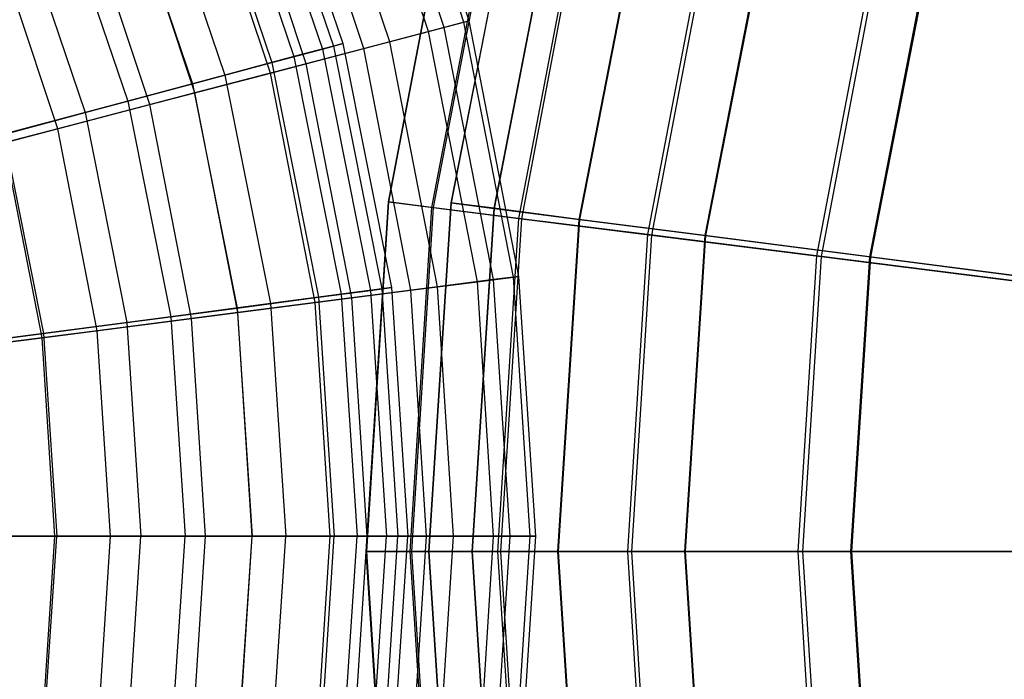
# Model space of a CAD drawing. Extents: x 0.2 to 40.1, y -6.7 to 6.7.
# Tile 339 of 516: x 26 to 27.1, y -3.6 to -2.8. Entities that reach past the tile are written whole.
import ezdxf

# ---------------------------------------------------------------- set-up
doc = ezdxf.new("R2010")
doc.units = 0
doc.header["$MEASUREMENT"] = 0
doc.layers.get('0').update_dxf_attribs({"color": 13, "linetype": 'CONTINUOUS'})

# ---------------------------------------------------------------- blocks, each defined once
blk = doc.blocks.new('SNOWBALL_XIV_PM3_STL')
at = {"color": 0}
for p, q in [((26.5091, -2.8091, 9.6987), (26.414, -2.5229, 9.6987)), ((26.5091, -2.8091, 9.6987), (26.414, -2.5229, 9.6987)), ((26.5152, -2.8075, 9.9912), (26.4199, -2.5205, 9.9912)), ((26.5152, -2.8075, 9.9912), (26.4199, -2.5205, 9.9912)), ((26.468, -2.8199, 9.4092), (26.3747, -2.5388, 9.4092)), ((26.468, -2.8199, 9.4092), (26.3747, -2.5388, 9.4092)), ((26.4863, -2.8151, 10.2822), (26.3922, -2.5317, 10.2822)), ((26.4863, -2.8151, 10.2822), (26.3922, -2.5317, 10.2822)), ((26.2755, -2.5598, 9.84), (26.3685, -2.8338, 9.84)), ((26.2755, -2.5598, 9.84), (26.3685, -2.8338, 9.84)), ((26.4229, -2.8317, 10.5673), (26.3314, -2.5563, 10.5673)), ((26.4229, -2.8317, 10.5673), (26.3314, -2.5563, 10.5673)), ((26.2526, -2.5693, 9.5508), (26.3446, -2.8402, 9.5508)), ((26.2526, -2.5693, 9.5508), (26.3446, -2.8402, 9.5508)), ((26.265, -2.5642, 10.1299), (26.3575, -2.8367, 10.1299)), ((26.265, -2.5642, 10.1299), (26.3575, -2.8367, 10.1299)), ((26.3927, -2.8397, 9.1272), (26.3025, -2.568, 9.1272)), ((26.3927, -2.8397, 9.1272), (26.3025, -2.568, 9.1272)), ((26.2211, -2.5824, 10.4162), (26.3116, -2.849, 10.4162)), ((26.2211, -2.5824, 10.4162), (26.3116, -2.849, 10.4162)), ((26.1966, -2.5925, 9.267), (26.286, -2.8559, 9.267)), ((26.1966, -2.5925, 9.267), (26.286, -2.8559, 9.267)), ((26.3258, -2.8572, 10.8421), (26.2384, -2.594, 10.8421)), ((26.3258, -2.8572, 10.8421), (26.2384, -2.594, 10.8421)), ((26.1445, -2.6141, 10.6943), (26.2315, -2.8705, 10.6943)), ((26.1445, -2.6141, 10.6943), (26.2315, -2.8705, 10.6943)), ((26.2842, -2.8681, 8.857), (26.1985, -2.6101, 8.857)), ((26.2842, -2.8681, 8.857), (26.1985, -2.6101, 8.857)), ((26.4972, -2.618, 16.7218), (26.4209, -3.0179, 16.7218)), ((26.4972, -2.618, 16.7218), (26.4209, -3.0179, 16.7218)), ((26.4978, -2.6181, 17.1257), (26.4216, -3.0179, 17.1257)), ((26.4978, -2.6181, 17.1257), (26.4216, -3.0179, 17.1257)), ((26.1083, -2.6291, 8.993), (26.1937, -2.8806, 8.993)), ((26.1083, -2.6291, 8.993), (26.1937, -2.8806, 8.993)), ((26.5717, -2.6203, 16.724), (26.494, -3.0189, 16.724)), ((26.5717, -2.6203, 16.724), (26.494, -3.0189, 16.724)), ((26.5718, -2.6203, 17.12), (26.4942, -3.0189, 17.12)), ((26.5718, -2.6203, 17.12), (26.4942, -3.0189, 17.12)), ((26.5466, -2.6306, 16.3211), (26.4715, -3.0243, 16.3211)), ((26.5466, -2.6306, 16.3211), (26.4715, -3.0243, 16.3211)), ((26.5485, -2.6311, 17.5261), (26.4735, -3.0245, 17.5261)), ((26.5485, -2.6311, 17.5261), (26.4735, -3.0245, 17.5261)), ((26.6201, -2.633, 16.3311), (26.5437, -3.0253, 16.3311)), ((26.6201, -2.633, 16.3311), (26.5437, -3.0253, 16.3311)), ((26.6206, -2.6331, 17.5128), (26.5442, -3.0254, 17.5128)), ((26.6206, -2.6331, 17.5128), (26.5442, -3.0254, 17.5128)), ((26.1966, -2.8911, 11.1024), (26.1146, -2.6441, 11.1024)), ((26.1966, -2.8911, 11.1024), (26.1146, -2.6441, 11.1024)), ((26.0365, -2.6588, 10.96), (26.1186, -2.9007, 10.96)), ((26.0365, -2.6588, 10.96), (26.1186, -2.9007, 10.96)), ((26.1442, -2.9048, 8.6028), (26.0644, -2.6644, 8.6028)), ((26.1442, -2.9048, 8.6028), (26.0644, -2.6644, 8.6028)), ((26.6452, -2.656, 15.9303), (26.5725, -3.037, 15.9303)), ((26.6452, -2.656, 15.9303), (26.5725, -3.037, 15.9303)), ((26.6484, -2.6568, 17.9166), (26.5758, -3.0374, 17.9166)), ((26.6484, -2.6568, 17.9166), (26.5758, -3.0374, 17.9166)), ((26.7165, -2.6583, 15.9478), (26.6425, -3.0381, 15.9478)), ((26.7165, -2.6583, 15.9478), (26.6425, -3.0381, 15.9478)), ((26.7172, -2.6585, 17.896), (26.6432, -3.0381, 17.896)), ((26.7172, -2.6585, 17.896), (26.6432, -3.0381, 17.896)), ((25.9891, -2.6784, 8.733), (26.0691, -2.914, 8.733)), ((25.9891, -2.6784, 8.733), (26.0691, -2.914, 8.733)), ((26.7914, -2.6935, 15.5557), (26.7223, -3.0559, 15.5557)), ((26.7914, -2.6935, 15.5557), (26.7223, -3.0559, 15.5557)), ((26.7958, -2.6946, 18.2907), (26.7268, -3.0565, 18.2907)), ((26.7958, -2.6946, 18.2907), (26.7268, -3.0565, 18.2907)), ((26.8591, -2.6957, 15.5803), (26.7888, -3.0569, 15.5803)), ((26.8591, -2.6957, 15.5803), (26.7888, -3.0569, 15.5803)), ((26.8601, -2.6959, 18.2634), (26.7897, -3.057, 18.2634)), ((26.8601, -2.6959, 18.2634), (26.7897, -3.057, 18.2634)), ((26.0373, -2.9328, 11.3442), (25.962, -2.7059, 11.3442)), ((26.0373, -2.9328, 11.3442), (25.962, -2.7059, 11.3442)), ((26.9829, -2.7427, 15.2035), (26.9184, -3.0807, 15.2035)), ((26.9829, -2.7427, 15.2035), (26.9184, -3.0807, 15.2035)), ((26.9883, -2.7441, 18.6423), (26.924, -3.0814, 18.6423)), ((26.9883, -2.7441, 18.6423), (26.924, -3.0814, 18.6423)), ((27.0457, -2.7446, 15.2344), (26.9801, -3.0816, 15.2344)), ((27.0457, -2.7446, 15.2344), (26.9801, -3.0816, 15.2344)), ((27.0469, -2.7449, 18.6092), (26.9813, -3.0817, 18.6092)), ((27.0469, -2.7449, 18.6092), (26.9813, -3.0817, 18.6092)), ((26.468, -2.8199, 9.4092), (26.5091, -2.8091, 9.6987)), ((26.468, -2.8199, 9.4092), (26.5091, -2.8091, 9.6987)), ((26.5152, -2.8075, 9.9912), (26.4863, -2.8151, 10.2822)), ((26.5152, -2.8075, 9.9912), (26.4863, -2.8151, 10.2822)), ((26.5091, -2.8091, 9.6987), (26.5152, -2.8075, 9.9912)), ((26.5091, -2.8091, 9.6987), (26.5152, -2.8075, 9.9912)), ((26.5668, -3.1052, 9.6987), (26.5091, -2.8091, 9.6987)), ((26.5668, -3.1052, 9.6987), (26.5091, -2.8091, 9.6987)), ((26.573, -3.1044, 9.9912), (26.5152, -2.8075, 9.9912)), ((26.573, -3.1044, 9.9912), (26.5152, -2.8075, 9.9912)), ((26.3927, -2.8397, 9.1272), (26.468, -2.8199, 9.4092)), ((26.3927, -2.8397, 9.1272), (26.468, -2.8199, 9.4092)), ((26.4863, -2.8151, 10.2822), (26.4229, -2.8317, 10.5673)), ((26.4863, -2.8151, 10.2822), (26.4229, -2.8317, 10.5673)), ((26.5247, -3.1106, 9.4092), (26.468, -2.8199, 9.4092)), ((26.5247, -3.1106, 9.4092), (26.468, -2.8199, 9.4092)), ((26.5434, -3.1082, 10.2822), (26.4863, -2.8151, 10.2822)), ((26.5434, -3.1082, 10.2822), (26.4863, -2.8151, 10.2822)), ((26.4229, -2.8317, 10.5673), (26.3258, -2.8572, 10.8421)), ((26.4229, -2.8317, 10.5673), (26.3258, -2.8572, 10.8421)), ((26.3446, -2.8402, 9.5508), (26.3685, -2.8338, 9.84)), ((26.3446, -2.8402, 9.5508), (26.3685, -2.8338, 9.84)), ((26.3685, -2.8338, 9.84), (26.3575, -2.8367, 10.1299)), ((26.3685, -2.8338, 9.84), (26.3575, -2.8367, 10.1299)), ((26.3685, -2.8338, 9.84), (26.425, -3.1175, 9.84)), ((26.3685, -2.8338, 9.84), (26.425, -3.1175, 9.84)), ((26.4784, -3.1166, 10.5673), (26.4229, -2.8317, 10.5673)), ((26.4784, -3.1166, 10.5673), (26.4229, -2.8317, 10.5673)), ((26.2842, -2.8681, 8.857), (26.3927, -2.8397, 9.1272)), ((26.2842, -2.8681, 8.857), (26.3927, -2.8397, 9.1272)), ((26.286, -2.8559, 9.267), (26.3446, -2.8402, 9.5508)), ((26.286, -2.8559, 9.267), (26.3446, -2.8402, 9.5508)), ((26.3575, -2.8367, 10.1299), (26.3116, -2.849, 10.4162)), ((26.3575, -2.8367, 10.1299), (26.3116, -2.849, 10.4162)), ((26.3446, -2.8402, 9.5508), (26.4004, -3.1208, 9.5508)), ((26.3446, -2.8402, 9.5508), (26.4004, -3.1208, 9.5508)), ((26.3575, -2.8367, 10.1299), (26.4136, -3.119, 10.1299)), ((26.3575, -2.8367, 10.1299), (26.4136, -3.119, 10.1299)), ((26.4474, -3.1206, 9.1272), (26.3927, -2.8397, 9.1272)), ((26.4474, -3.1206, 9.1272), (26.3927, -2.8397, 9.1272)), ((26.1937, -2.8806, 8.993), (26.286, -2.8559, 9.267)), ((26.1937, -2.8806, 8.993), (26.286, -2.8559, 9.267)), ((26.3258, -2.8572, 10.8421), (26.1966, -2.8911, 11.1024)), ((26.3258, -2.8572, 10.8421), (26.1966, -2.8911, 11.1024)), ((26.3116, -2.849, 10.4162), (26.2315, -2.8705, 10.6943)), ((26.3116, -2.849, 10.4162), (26.2315, -2.8705, 10.6943)), ((26.286, -2.8559, 9.267), (26.3403, -3.1287, 9.267)), ((26.286, -2.8559, 9.267), (26.3403, -3.1287, 9.267)), ((26.3116, -2.849, 10.4162), (26.3665, -3.1252, 10.4162)), ((26.3116, -2.849, 10.4162), (26.3665, -3.1252, 10.4162)), ((26.3788, -3.1294, 10.8421), (26.3258, -2.8572, 10.8421)), ((26.3788, -3.1294, 10.8421), (26.3258, -2.8572, 10.8421)), ((26.2315, -2.8705, 10.6943), (26.1186, -2.9007, 10.96)), ((26.2315, -2.8705, 10.6943), (26.1186, -2.9007, 10.96)), ((26.1442, -2.9048, 8.6028), (26.2842, -2.8681, 8.857)), ((26.1442, -2.9048, 8.6028), (26.2842, -2.8681, 8.857)), ((26.2315, -2.8705, 10.6943), (26.2844, -3.136, 10.6943)), ((26.2315, -2.8705, 10.6943), (26.2844, -3.136, 10.6943)), ((26.3361, -3.1349, 8.857), (26.2842, -2.8681, 8.857)), ((26.3361, -3.1349, 8.857), (26.2842, -2.8681, 8.857)), ((26.0691, -2.914, 8.733), (26.1937, -2.8806, 8.993)), ((26.0691, -2.914, 8.733), (26.1937, -2.8806, 8.993)), ((26.1937, -2.8806, 8.993), (26.2455, -3.1412, 8.993)), ((26.1937, -2.8806, 8.993), (26.2455, -3.1412, 8.993)), ((26.1966, -2.8911, 11.1024), (26.0373, -2.9328, 11.3442)), ((26.1966, -2.8911, 11.1024), (26.0373, -2.9328, 11.3442)), ((26.2464, -3.1465, 11.1024), (26.1966, -2.8911, 11.1024)), ((26.2464, -3.1465, 11.1024), (26.1966, -2.8911, 11.1024)), ((26.1186, -2.9007, 10.96), (25.9746, -2.9393, 11.209)), ((26.1186, -2.9007, 10.96), (25.9746, -2.9393, 11.209)), ((25.9749, -2.9492, 8.3683), (26.1442, -2.9048, 8.6028)), ((25.9749, -2.9492, 8.3683), (26.1442, -2.9048, 8.6028)), ((26.1186, -2.9007, 10.96), (26.1685, -3.1513, 10.96)), ((26.1186, -2.9007, 10.96), (26.1685, -3.1513, 10.96)), ((26.1926, -3.1534, 8.6028), (26.1442, -2.9048, 8.6028)), ((26.1926, -3.1534, 8.6028), (26.1442, -2.9048, 8.6028)), ((25.9142, -2.9555, 8.4912), (26.0691, -2.914, 8.733)), ((25.9142, -2.9555, 8.4912), (26.0691, -2.914, 8.733)), ((26.0691, -2.914, 8.733), (26.1176, -3.158, 8.733)), ((26.0691, -2.914, 8.733), (26.1176, -3.158, 8.733)), ((26.0373, -2.9328, 11.3442), (25.8503, -2.9819, 11.5638)), ((26.0373, -2.9328, 11.3442), (25.8503, -2.9819, 11.5638)), ((26.083, -3.1676, 11.3442), (26.0373, -2.9328, 11.3442)), ((26.083, -3.1676, 11.3442), (26.0373, -2.9328, 11.3442)), ((25.9746, -2.9393, 11.209), (26.0207, -3.1708, 11.209)), ((25.9746, -2.9393, 11.209), (26.0207, -3.1708, 11.209)), ((26.019, -3.1758, 8.3683), (25.9749, -2.9492, 8.3683)), ((26.019, -3.1758, 8.3683), (25.9749, -2.9492, 8.3683)), ((26.4209, -3.0179, 16.7218), (26.3953, -3.4242, 16.7218)), ((26.4209, -3.0179, 16.7218), (26.3953, -3.4242, 16.7218)), ((26.4216, -3.0179, 17.1257), (26.396, -3.4242, 17.1257)), ((26.4216, -3.0179, 17.1257), (26.396, -3.4242, 17.1257)), ((26.4209, -3.0179, 16.7218), (26.4216, -3.0179, 17.1257)), ((26.4209, -3.0179, 16.7218), (26.4216, -3.0179, 17.1257)), ((26.4715, -3.0243, 16.3211), (26.4209, -3.0179, 16.7218)), ((26.4715, -3.0243, 16.3211), (26.4209, -3.0179, 16.7218)), ((26.4216, -3.0179, 17.1257), (26.4735, -3.0245, 17.5261)), ((26.4216, -3.0179, 17.1257), (26.4735, -3.0245, 17.5261)), ((26.494, -3.0189, 16.724), (26.468, -3.4242, 16.724)), ((26.494, -3.0189, 16.724), (26.468, -3.4242, 16.724)), ((26.4942, -3.0189, 17.12), (26.4682, -3.4242, 17.12)), ((26.4942, -3.0189, 17.12), (26.4682, -3.4242, 17.12)), ((26.5437, -3.0253, 16.3311), (26.494, -3.0189, 16.724)), ((26.5437, -3.0253, 16.3311), (26.494, -3.0189, 16.724)), ((26.494, -3.0189, 16.724), (26.4942, -3.0189, 17.12)), ((26.494, -3.0189, 16.724), (26.4942, -3.0189, 17.12)), ((26.4942, -3.0189, 17.12), (26.5442, -3.0254, 17.5128)), ((26.4942, -3.0189, 17.12), (26.5442, -3.0254, 17.5128)), ((26.4715, -3.0243, 16.3211), (26.4463, -3.4242, 16.3211)), ((26.4715, -3.0243, 16.3211), (26.4463, -3.4242, 16.3211)), ((26.4735, -3.0245, 17.5261), (26.4483, -3.4242, 17.5261)), ((26.4735, -3.0245, 17.5261), (26.4483, -3.4242, 17.5261)), ((26.5725, -3.037, 15.9303), (26.4715, -3.0243, 16.3211)), ((26.5725, -3.037, 15.9303), (26.4715, -3.0243, 16.3211)), ((26.4735, -3.0245, 17.5261), (26.5758, -3.0374, 17.9166)), ((26.4735, -3.0245, 17.5261), (26.5758, -3.0374, 17.9166)), ((26.5437, -3.0253, 16.3311), (26.5181, -3.4242, 16.3311)), ((26.5437, -3.0253, 16.3311), (26.5181, -3.4242, 16.3311)), ((26.5442, -3.0254, 17.5128), (26.5186, -3.4242, 17.5128)), ((26.5442, -3.0254, 17.5128), (26.5186, -3.4242, 17.5128)), ((26.6425, -3.0381, 15.9478), (26.5437, -3.0253, 16.3311)), ((26.6425, -3.0381, 15.9478), (26.5437, -3.0253, 16.3311)), ((26.5442, -3.0254, 17.5128), (26.6432, -3.0381, 17.896)), ((26.5442, -3.0254, 17.5128), (26.6432, -3.0381, 17.896)), ((26.5725, -3.037, 15.9303), (26.5482, -3.4242, 15.9303)), ((26.5725, -3.037, 15.9303), (26.5482, -3.4242, 15.9303)), ((26.5758, -3.0374, 17.9166), (26.5514, -3.4242, 17.9166)), ((26.5758, -3.0374, 17.9166), (26.5514, -3.4242, 17.9166)), ((26.7223, -3.0559, 15.5557), (26.5725, -3.037, 15.9303)), ((26.7223, -3.0559, 15.5557), (26.5725, -3.037, 15.9303)), ((26.5758, -3.0374, 17.9166), (26.7268, -3.0565, 18.2907)), ((26.5758, -3.0374, 17.9166), (26.7268, -3.0565, 18.2907)), ((26.6425, -3.0381, 15.9478), (26.6177, -3.4242, 15.9478)), ((26.6425, -3.0381, 15.9478), (26.6177, -3.4242, 15.9478)), ((26.6432, -3.0381, 17.896), (26.6185, -3.4242, 17.896)), ((26.6432, -3.0381, 17.896), (26.6185, -3.4242, 17.896)), ((26.7888, -3.0569, 15.5803), (26.6425, -3.0381, 15.9478)), ((26.7888, -3.0569, 15.5803), (26.6425, -3.0381, 15.9478)), ((26.6432, -3.0381, 17.896), (26.7897, -3.057, 18.2634)), ((26.6432, -3.0381, 17.896), (26.7897, -3.057, 18.2634)), ((26.7223, -3.0559, 15.5557), (26.6991, -3.4242, 15.5557)), ((26.7223, -3.0559, 15.5557), (26.6991, -3.4242, 15.5557)), ((26.7268, -3.0565, 18.2907), (26.7036, -3.4242, 18.2907)), ((26.7268, -3.0565, 18.2907), (26.7036, -3.4242, 18.2907)), ((26.9184, -3.0807, 15.2035), (26.7223, -3.0559, 15.5557)), ((26.9184, -3.0807, 15.2035), (26.7223, -3.0559, 15.5557)), ((26.7268, -3.0565, 18.2907), (26.924, -3.0814, 18.6423)), ((26.7268, -3.0565, 18.2907), (26.924, -3.0814, 18.6423)), ((26.7888, -3.0569, 15.5803), (26.7652, -3.4242, 15.5803)), ((26.7888, -3.0569, 15.5803), (26.7652, -3.4242, 15.5803)), ((26.7897, -3.057, 18.2634), (26.7662, -3.4242, 18.2634)), ((26.7897, -3.057, 18.2634), (26.7662, -3.4242, 18.2634)), ((26.9801, -3.0816, 15.2344), (26.7888, -3.0569, 15.5803)), ((26.9801, -3.0816, 15.2344), (26.7888, -3.0569, 15.5803)), ((26.7897, -3.057, 18.2634), (26.9813, -3.0817, 18.6092)), ((26.7897, -3.057, 18.2634), (26.9813, -3.0817, 18.6092)), ((26.9184, -3.0807, 15.2035), (26.8968, -3.4242, 15.2035)), ((26.9184, -3.0807, 15.2035), (26.8968, -3.4242, 15.2035)), ((26.924, -3.0814, 18.6423), (26.9024, -3.4242, 18.6423)), ((26.924, -3.0814, 18.6423), (26.9024, -3.4242, 18.6423)), ((27.1576, -3.1109, 14.8795), (26.9184, -3.0807, 15.2035)), ((27.1576, -3.1109, 14.8795), (26.9184, -3.0807, 15.2035)), ((26.924, -3.0814, 18.6423), (27.1642, -3.1118, 18.9655)), ((26.924, -3.0814, 18.6423), (27.1642, -3.1118, 18.9655)), ((26.9801, -3.0816, 15.2344), (26.9581, -3.4242, 15.2344)), ((26.9801, -3.0816, 15.2344), (26.9581, -3.4242, 15.2344)), ((26.9813, -3.0817, 18.6092), (26.9593, -3.4242, 18.6092)), ((26.9813, -3.0817, 18.6092), (26.9593, -3.4242, 18.6092)), ((27.2134, -3.1117, 14.9159), (26.9801, -3.0816, 15.2344)), ((27.2134, -3.1117, 14.9159), (26.9801, -3.0816, 15.2344)), ((26.9813, -3.0817, 18.6092), (27.2149, -3.1119, 18.9276)), ((26.9813, -3.0817, 18.6092), (27.2149, -3.1119, 18.9276)), ((26.4474, -3.1206, 9.1272), (26.5247, -3.1106, 9.4092)), ((26.4474, -3.1206, 9.1272), (26.5247, -3.1106, 9.4092)), ((26.5434, -3.1082, 10.2822), (26.4784, -3.1166, 10.5673)), ((26.5434, -3.1082, 10.2822), (26.4784, -3.1166, 10.5673)), ((26.5247, -3.1106, 9.4092), (26.5668, -3.1052, 9.6987)), ((26.5247, -3.1106, 9.4092), (26.5668, -3.1052, 9.6987)), ((26.5436, -3.4062, 9.4092), (26.5247, -3.1106, 9.4092)), ((26.5436, -3.4062, 9.4092), (26.5247, -3.1106, 9.4092)), ((26.573, -3.1044, 9.9912), (26.5434, -3.1082, 10.2822)), ((26.573, -3.1044, 9.9912), (26.5434, -3.1082, 10.2822)), ((26.5626, -3.4062, 10.2822), (26.5434, -3.1082, 10.2822)), ((26.5626, -3.4062, 10.2822), (26.5434, -3.1082, 10.2822)), ((26.5668, -3.1052, 9.6987), (26.573, -3.1044, 9.9912)), ((26.5668, -3.1052, 9.6987), (26.573, -3.1044, 9.9912)), ((26.5861, -3.4062, 9.6987), (26.5668, -3.1052, 9.6987)), ((26.5861, -3.4062, 9.6987), (26.5668, -3.1052, 9.6987)), ((26.5924, -3.4062, 9.9912), (26.573, -3.1044, 9.9912)), ((26.5924, -3.4062, 9.9912), (26.573, -3.1044, 9.9912)), ((26.3361, -3.1349, 8.857), (26.4474, -3.1206, 9.1272)), ((26.3361, -3.1349, 8.857), (26.4474, -3.1206, 9.1272)), ((26.3403, -3.1287, 9.267), (26.4004, -3.1208, 9.5508)), ((26.3403, -3.1287, 9.267), (26.4004, -3.1208, 9.5508)), ((26.4136, -3.119, 10.1299), (26.3665, -3.1252, 10.4162)), ((26.4136, -3.119, 10.1299), (26.3665, -3.1252, 10.4162)), ((26.4784, -3.1166, 10.5673), (26.3788, -3.1294, 10.8421)), ((26.4784, -3.1166, 10.5673), (26.3788, -3.1294, 10.8421)), ((26.4004, -3.1208, 9.5508), (26.425, -3.1175, 9.84)), ((26.4004, -3.1208, 9.5508), (26.425, -3.1175, 9.84)), ((26.4004, -3.1208, 9.5508), (26.4191, -3.4062, 9.5508)), ((26.4004, -3.1208, 9.5508), (26.4191, -3.4062, 9.5508)), ((26.425, -3.1175, 9.84), (26.4136, -3.119, 10.1299)), ((26.425, -3.1175, 9.84), (26.4136, -3.119, 10.1299)), ((26.4136, -3.119, 10.1299), (26.4324, -3.4062, 10.1299)), ((26.4136, -3.119, 10.1299), (26.4324, -3.4062, 10.1299)), ((26.425, -3.1175, 9.84), (26.4439, -3.4062, 9.84)), ((26.425, -3.1175, 9.84), (26.4439, -3.4062, 9.84)), ((26.4657, -3.4062, 9.1272), (26.4474, -3.1206, 9.1272)), ((26.4657, -3.4062, 9.1272), (26.4474, -3.1206, 9.1272)), ((26.497, -3.4062, 10.5673), (26.4784, -3.1166, 10.5673)), ((26.497, -3.4062, 10.5673), (26.4784, -3.1166, 10.5673)), ((26.2455, -3.1412, 8.993), (26.3403, -3.1287, 9.267)), ((26.2455, -3.1412, 8.993), (26.3403, -3.1287, 9.267)), ((26.3788, -3.1294, 10.8421), (26.2464, -3.1465, 11.1024)), ((26.3788, -3.1294, 10.8421), (26.2464, -3.1465, 11.1024)), ((26.3665, -3.1252, 10.4162), (26.2844, -3.136, 10.6943)), ((26.3665, -3.1252, 10.4162), (26.2844, -3.136, 10.6943)), ((26.3403, -3.1287, 9.267), (26.3585, -3.4062, 9.267)), ((26.3403, -3.1287, 9.267), (26.3585, -3.4062, 9.267)), ((26.3665, -3.1252, 10.4162), (26.3849, -3.4062, 10.4162)), ((26.3665, -3.1252, 10.4162), (26.3849, -3.4062, 10.4162)), ((26.3966, -3.4062, 10.8421), (26.3788, -3.1294, 10.8421)), ((26.3966, -3.4062, 10.8421), (26.3788, -3.1294, 10.8421)), ((26.1176, -3.158, 8.733), (26.2455, -3.1412, 8.993)), ((26.1176, -3.158, 8.733), (26.2455, -3.1412, 8.993)), ((26.2844, -3.136, 10.6943), (26.1685, -3.1513, 10.96)), ((26.2844, -3.136, 10.6943), (26.1685, -3.1513, 10.96)), ((26.1926, -3.1534, 8.6028), (26.3361, -3.1349, 8.857)), ((26.1926, -3.1534, 8.6028), (26.3361, -3.1349, 8.857)), ((26.2455, -3.1412, 8.993), (26.2629, -3.4062, 8.993)), ((26.2455, -3.1412, 8.993), (26.2629, -3.4062, 8.993)), ((26.2844, -3.136, 10.6943), (26.3021, -3.4062, 10.6943)), ((26.2844, -3.136, 10.6943), (26.3021, -3.4062, 10.6943)), ((26.3536, -3.4062, 8.857), (26.3361, -3.1349, 8.857)), ((26.3536, -3.4062, 8.857), (26.3361, -3.1349, 8.857)), ((26.019, -3.1758, 8.3683), (26.1926, -3.1534, 8.6028)), ((26.019, -3.1758, 8.3683), (26.1926, -3.1534, 8.6028)), ((26.1685, -3.1513, 10.96), (26.0207, -3.1708, 11.209)), ((26.1685, -3.1513, 10.96), (26.0207, -3.1708, 11.209)), ((26.2464, -3.1465, 11.1024), (26.083, -3.1676, 11.3442)), ((26.2464, -3.1465, 11.1024), (26.083, -3.1676, 11.3442)), ((26.1685, -3.1513, 10.96), (26.1852, -3.4062, 10.96)), ((26.1685, -3.1513, 10.96), (26.1852, -3.4062, 10.96)), ((26.2089, -3.4062, 8.6028), (26.1926, -3.1534, 8.6028)), ((26.2089, -3.4062, 8.6028), (26.1926, -3.1534, 8.6028)), ((26.2631, -3.4062, 11.1024), (26.2464, -3.1465, 11.1024)), ((26.2631, -3.4062, 11.1024), (26.2464, -3.1465, 11.1024)), ((26.083, -3.1676, 11.3442), (25.8913, -3.1923, 11.5638)), ((26.083, -3.1676, 11.3442), (25.8913, -3.1923, 11.5638)), ((25.9586, -3.1789, 8.4912), (26.1176, -3.158, 8.733)), ((25.9586, -3.1789, 8.4912), (26.1176, -3.158, 8.733)), ((26.0984, -3.4062, 11.3442), (26.083, -3.1676, 11.3442)), ((26.0984, -3.4062, 11.3442), (26.083, -3.1676, 11.3442)), ((26.1176, -3.158, 8.733), (26.1339, -3.4062, 8.733)), ((26.1176, -3.158, 8.733), (26.1339, -3.4062, 8.733)), ((25.818, -3.2017, 8.1573), (26.019, -3.1758, 8.3683)), ((25.818, -3.2017, 8.1573), (26.019, -3.1758, 8.3683)), ((26.0207, -3.1708, 11.209), (25.8432, -3.1941, 11.4374)), ((26.0207, -3.1708, 11.209), (25.8432, -3.1941, 11.4374)), ((26.0338, -3.4062, 8.3683), (26.019, -3.1758, 8.3683)), ((26.0338, -3.4062, 8.3683), (26.019, -3.1758, 8.3683)), ((26.0207, -3.1708, 11.209), (26.0361, -3.4062, 11.209)), ((26.0207, -3.1708, 11.209), (26.0361, -3.4062, 11.209)), ((25.8312, -3.4062, 8.1573), (26.0338, -3.4062, 8.3683)), ((25.8312, -3.4062, 8.1573), (26.0338, -3.4062, 8.3683)), ((25.8571, -3.4062, 11.4374), (26.0361, -3.4062, 11.209)), ((25.8571, -3.4062, 11.4374), (26.0361, -3.4062, 11.209)), ((26.0984, -3.4062, 11.3442), (25.905, -3.4062, 11.5638)), ((26.0984, -3.4062, 11.3442), (25.905, -3.4062, 11.5638)), ((26.1339, -3.4062, 8.733), (25.9735, -3.4062, 8.4912)), ((26.1339, -3.4062, 8.733), (25.9735, -3.4062, 8.4912)), ((26.019, -3.6366, 8.3683), (26.0338, -3.4062, 8.3683)), ((26.019, -3.6366, 8.3683), (26.0338, -3.4062, 8.3683)), ((26.0207, -3.6417, 11.209), (26.0361, -3.4062, 11.209)), ((26.0207, -3.6417, 11.209), (26.0361, -3.4062, 11.209)), ((26.0338, -3.4062, 8.3683), (26.2089, -3.4062, 8.6028)), ((26.0338, -3.4062, 8.3683), (26.2089, -3.4062, 8.6028)), ((26.0361, -3.4062, 11.209), (26.1852, -3.4062, 10.96)), ((26.0361, -3.4062, 11.209), (26.1852, -3.4062, 10.96)), ((26.083, -3.6449, 11.3442), (26.0984, -3.4062, 11.3442)), ((26.083, -3.6449, 11.3442), (26.0984, -3.4062, 11.3442)), ((26.2631, -3.4062, 11.1024), (26.0984, -3.4062, 11.3442)), ((26.2631, -3.4062, 11.1024), (26.0984, -3.4062, 11.3442)), ((26.1176, -3.6545, 8.733), (26.1339, -3.4062, 8.733)), ((26.1176, -3.6545, 8.733), (26.1339, -3.4062, 8.733)), ((26.2629, -3.4062, 8.993), (26.1339, -3.4062, 8.733)), ((26.2629, -3.4062, 8.993), (26.1339, -3.4062, 8.733)), ((26.1685, -3.6611, 10.96), (26.1852, -3.4062, 10.96)), ((26.1685, -3.6611, 10.96), (26.1852, -3.4062, 10.96)), ((26.1852, -3.4062, 10.96), (26.3021, -3.4062, 10.6943)), ((26.1852, -3.4062, 10.96), (26.3021, -3.4062, 10.6943)), ((26.1926, -3.659, 8.6028), (26.2089, -3.4062, 8.6028)), ((26.1926, -3.659, 8.6028), (26.2089, -3.4062, 8.6028)), ((26.2089, -3.4062, 8.6028), (26.3536, -3.4062, 8.857)), ((26.2089, -3.4062, 8.6028), (26.3536, -3.4062, 8.857)), ((26.2455, -3.6713, 8.993), (26.2629, -3.4062, 8.993)), ((26.2455, -3.6713, 8.993), (26.2629, -3.4062, 8.993)), ((26.2464, -3.6659, 11.1024), (26.2631, -3.4062, 11.1024)), ((26.2464, -3.6659, 11.1024), (26.2631, -3.4062, 11.1024)), ((26.3585, -3.4062, 9.267), (26.2629, -3.4062, 8.993)), ((26.3585, -3.4062, 9.267), (26.2629, -3.4062, 8.993)), ((26.3966, -3.4062, 10.8421), (26.2631, -3.4062, 11.1024)), ((26.3966, -3.4062, 10.8421), (26.2631, -3.4062, 11.1024)), ((26.2844, -3.6764, 10.6943), (26.3021, -3.4062, 10.6943)), ((26.2844, -3.6764, 10.6943), (26.3021, -3.4062, 10.6943)), ((26.3021, -3.4062, 10.6943), (26.3849, -3.4062, 10.4162)), ((26.3021, -3.4062, 10.6943), (26.3849, -3.4062, 10.4162)), ((26.3361, -3.6775, 8.857), (26.3536, -3.4062, 8.857)), ((26.3361, -3.6775, 8.857), (26.3536, -3.4062, 8.857)), ((26.3403, -3.6838, 9.267), (26.3585, -3.4062, 9.267)), ((26.3403, -3.6838, 9.267), (26.3585, -3.4062, 9.267)), ((26.3536, -3.4062, 8.857), (26.4657, -3.4062, 9.1272)), ((26.3536, -3.4062, 8.857), (26.4657, -3.4062, 9.1272)), ((26.4191, -3.4062, 9.5508), (26.3585, -3.4062, 9.267)), ((26.4191, -3.4062, 9.5508), (26.3585, -3.4062, 9.267)), ((26.3665, -3.6872, 10.4162), (26.3849, -3.4062, 10.4162)), ((26.3665, -3.6872, 10.4162), (26.3849, -3.4062, 10.4162)), ((26.3788, -3.683, 10.8421), (26.3966, -3.4062, 10.8421)), ((26.3788, -3.683, 10.8421), (26.3966, -3.4062, 10.8421)), ((26.3849, -3.4062, 10.4162), (26.4324, -3.4062, 10.1299)), ((26.3849, -3.4062, 10.4162), (26.4324, -3.4062, 10.1299)), ((26.497, -3.4062, 10.5673), (26.3966, -3.4062, 10.8421)), ((26.497, -3.4062, 10.5673), (26.3966, -3.4062, 10.8421)), ((26.4004, -3.6917, 9.5508), (26.4191, -3.4062, 9.5508)), ((26.4004, -3.6917, 9.5508), (26.4191, -3.4062, 9.5508)), ((26.4136, -3.6934, 10.1299), (26.4324, -3.4062, 10.1299)), ((26.4136, -3.6934, 10.1299), (26.4324, -3.4062, 10.1299)), ((26.4439, -3.4062, 9.84), (26.4191, -3.4062, 9.5508)), ((26.4439, -3.4062, 9.84), (26.4191, -3.4062, 9.5508)), ((26.425, -3.6949, 9.84), (26.4439, -3.4062, 9.84)), ((26.425, -3.6949, 9.84), (26.4439, -3.4062, 9.84)), ((26.4324, -3.4062, 10.1299), (26.4439, -3.4062, 9.84)), ((26.4324, -3.4062, 10.1299), (26.4439, -3.4062, 9.84)), ((26.4474, -3.6918, 9.1272), (26.4657, -3.4062, 9.1272)), ((26.4474, -3.6918, 9.1272), (26.4657, -3.4062, 9.1272)), ((26.4657, -3.4062, 9.1272), (26.5436, -3.4062, 9.4092)), ((26.4657, -3.4062, 9.1272), (26.5436, -3.4062, 9.4092)), ((26.4784, -3.6958, 10.5673), (26.497, -3.4062, 10.5673)), ((26.4784, -3.6958, 10.5673), (26.497, -3.4062, 10.5673)), ((26.5626, -3.4062, 10.2822), (26.497, -3.4062, 10.5673)), ((26.5626, -3.4062, 10.2822), (26.497, -3.4062, 10.5673)), ((26.5247, -3.7018, 9.4092), (26.5436, -3.4062, 9.4092)), ((26.5247, -3.7018, 9.4092), (26.5436, -3.4062, 9.4092)), ((26.5434, -3.7042, 10.2822), (26.5626, -3.4062, 10.2822)), ((26.5434, -3.7042, 10.2822), (26.5626, -3.4062, 10.2822)), ((26.5436, -3.4062, 9.4092), (26.5861, -3.4062, 9.6987)), ((26.5436, -3.4062, 9.4092), (26.5861, -3.4062, 9.6987)), ((26.5924, -3.4062, 9.9912), (26.5626, -3.4062, 10.2822)), ((26.5924, -3.4062, 9.9912), (26.5626, -3.4062, 10.2822)), ((26.5668, -3.7072, 9.6987), (26.5861, -3.4062, 9.6987)), ((26.5668, -3.7072, 9.6987), (26.5861, -3.4062, 9.6987)), ((26.573, -3.708, 9.9912), (26.5924, -3.4062, 9.9912)), ((26.573, -3.708, 9.9912), (26.5924, -3.4062, 9.9912)), ((26.5861, -3.4062, 9.6987), (26.5924, -3.4062, 9.9912)), ((26.5861, -3.4062, 9.6987), (26.5924, -3.4062, 9.9912)), ((26.3953, -3.4242, 16.7218), (26.396, -3.4242, 17.1257)), ((26.3953, -3.4242, 16.7218), (26.4209, -3.8305, 16.7218)), ((26.3953, -3.4242, 16.7218), (26.396, -3.4242, 17.1257)), ((26.3953, -3.4242, 16.7218), (26.4209, -3.8305, 16.7218)), ((26.4463, -3.4242, 16.3211), (26.3953, -3.4242, 16.7218)), ((26.4463, -3.4242, 16.3211), (26.3953, -3.4242, 16.7218)), ((26.396, -3.4242, 17.1257), (26.4483, -3.4242, 17.5261)), ((26.396, -3.4242, 17.1257), (26.4216, -3.8304, 17.1257)), ((26.396, -3.4242, 17.1257), (26.4483, -3.4242, 17.5261)), ((26.396, -3.4242, 17.1257), (26.4216, -3.8304, 17.1257)), ((26.5482, -3.4242, 15.9303), (26.4463, -3.4242, 16.3211)), ((26.4463, -3.4242, 16.3211), (26.4715, -3.8241, 16.3211)), ((26.4463, -3.4242, 16.3211), (26.4715, -3.8241, 16.3211)), ((26.5482, -3.4242, 15.9303), (26.4463, -3.4242, 16.3211)), ((26.4483, -3.4242, 17.5261), (26.5514, -3.4242, 17.9166)), ((26.4483, -3.4242, 17.5261), (26.4735, -3.8238, 17.5261)), ((26.4483, -3.4242, 17.5261), (26.5514, -3.4242, 17.9166)), ((26.4483, -3.4242, 17.5261), (26.4735, -3.8238, 17.5261)), ((26.468, -3.4242, 16.724), (26.5181, -3.4242, 16.3311)), ((26.468, -3.4242, 16.724), (26.494, -3.8294, 16.724)), ((26.4682, -3.4242, 17.12), (26.468, -3.4242, 16.724)), ((26.468, -3.4242, 16.724), (26.494, -3.8294, 16.724)), ((26.468, -3.4242, 16.724), (26.5181, -3.4242, 16.3311)), ((26.4682, -3.4242, 17.12), (26.468, -3.4242, 16.724)), ((26.4682, -3.4242, 17.12), (26.4942, -3.8294, 17.12)), ((26.5186, -3.4242, 17.5128), (26.4682, -3.4242, 17.12)), ((26.4682, -3.4242, 17.12), (26.4942, -3.8294, 17.12)), ((26.5186, -3.4242, 17.5128), (26.4682, -3.4242, 17.12)), ((26.5181, -3.4242, 16.3311), (26.6177, -3.4242, 15.9478)), ((26.5181, -3.4242, 16.3311), (26.5437, -3.823, 16.3311)), ((26.5181, -3.4242, 16.3311), (26.5437, -3.823, 16.3311)), ((26.5181, -3.4242, 16.3311), (26.6177, -3.4242, 15.9478)), ((26.6185, -3.4242, 17.896), (26.5186, -3.4242, 17.5128)), ((26.5186, -3.4242, 17.5128), (26.5442, -3.823, 17.5128)), ((26.5186, -3.4242, 17.5128), (26.5442, -3.823, 17.5128)), ((26.6185, -3.4242, 17.896), (26.5186, -3.4242, 17.5128)), ((26.5482, -3.4242, 15.9303), (26.5725, -3.8113, 15.9303)), ((26.6991, -3.4242, 15.5557), (26.5482, -3.4242, 15.9303)), ((26.6991, -3.4242, 15.5557), (26.5482, -3.4242, 15.9303)), ((26.5482, -3.4242, 15.9303), (26.5725, -3.8113, 15.9303)), ((26.5514, -3.4242, 17.9166), (26.7036, -3.4242, 18.2907)), ((26.5514, -3.4242, 17.9166), (26.5758, -3.8109, 17.9166)), ((26.5514, -3.4242, 17.9166), (26.7036, -3.4242, 18.2907)), ((26.5514, -3.4242, 17.9166), (26.5758, -3.8109, 17.9166)), ((26.6177, -3.4242, 15.9478), (26.7652, -3.4242, 15.5803)), ((26.6177, -3.4242, 15.9478), (26.6425, -3.8103, 15.9478)), ((26.6177, -3.4242, 15.9478), (26.6425, -3.8103, 15.9478)), ((26.6177, -3.4242, 15.9478), (26.7652, -3.4242, 15.5803)), ((26.6185, -3.4242, 17.896), (26.6432, -3.8102, 17.896)), ((26.7662, -3.4242, 18.2634), (26.6185, -3.4242, 17.896)), ((26.6185, -3.4242, 17.896), (26.6432, -3.8102, 17.896)), ((26.7662, -3.4242, 18.2634), (26.6185, -3.4242, 17.896)), ((26.6991, -3.4242, 15.5557), (26.7223, -3.7924, 15.5557)), ((26.6991, -3.4242, 15.5557), (26.7223, -3.7924, 15.5557)), ((26.8968, -3.4242, 15.2035), (26.6991, -3.4242, 15.5557)), ((26.8968, -3.4242, 15.2035), (26.6991, -3.4242, 15.5557)), ((26.7036, -3.4242, 18.2907), (26.9024, -3.4242, 18.6423)), ((26.7036, -3.4242, 18.2907), (26.7268, -3.7918, 18.2907)), ((26.7036, -3.4242, 18.2907), (26.7268, -3.7918, 18.2907)), ((26.7036, -3.4242, 18.2907), (26.9024, -3.4242, 18.6423)), ((26.7652, -3.4242, 15.5803), (26.7888, -3.7914, 15.5803)), ((26.7652, -3.4242, 15.5803), (26.9581, -3.4242, 15.2344)), ((26.7652, -3.4242, 15.5803), (26.7888, -3.7914, 15.5803)), ((26.7652, -3.4242, 15.5803), (26.9581, -3.4242, 15.2344)), ((26.7662, -3.4242, 18.2634), (26.7897, -3.7913, 18.2634)), ((26.9593, -3.4242, 18.6092), (26.7662, -3.4242, 18.2634)), ((26.7662, -3.4242, 18.2634), (26.7897, -3.7913, 18.2634)), ((26.9593, -3.4242, 18.6092), (26.7662, -3.4242, 18.2634)), ((26.8968, -3.4242, 15.2035), (26.9184, -3.7676, 15.2035)), ((26.8968, -3.4242, 15.2035), (26.9184, -3.7676, 15.2035)), ((27.1379, -3.4242, 14.8795), (26.8968, -3.4242, 15.2035)), ((27.1379, -3.4242, 14.8795), (26.8968, -3.4242, 15.2035)), ((26.9024, -3.4242, 18.6423), (27.1446, -3.4242, 18.9655)), ((26.9024, -3.4242, 18.6423), (26.924, -3.7669, 18.6423)), ((26.9024, -3.4242, 18.6423), (26.924, -3.7669, 18.6423)), ((26.9024, -3.4242, 18.6423), (27.1446, -3.4242, 18.9655)), ((26.9581, -3.4242, 15.2344), (27.1933, -3.4242, 14.9159)), ((26.9581, -3.4242, 15.2344), (26.9801, -3.7668, 15.2344)), ((26.9581, -3.4242, 15.2344), (26.9801, -3.7668, 15.2344)), ((26.9581, -3.4242, 15.2344), (27.1933, -3.4242, 14.9159)), ((27.1948, -3.4242, 18.9276), (26.9593, -3.4242, 18.6092)), ((26.9593, -3.4242, 18.6092), (26.9813, -3.7666, 18.6092)), ((26.9593, -3.4242, 18.6092), (26.9813, -3.7666, 18.6092)), ((27.1948, -3.4242, 18.9276), (26.9593, -3.4242, 18.6092))]:
    blk.add_line(p, q, dxfattribs=at)
blk = doc.blocks.new('GRUPUJ_1')
at = {"color": 0}
blk.add_blockref('SNOWBALL_XIV_PM3_STL', (-0.2062, 6.6596, -0.5119), dxfattribs=at)

msp = doc.modelspace()

# ---------------------------------------------------------------- block references
at = {"color": 0}
msp.add_blockref('GRUPUJ_1', (0.2062, -6.6596, 0.5119), dxfattribs=at)

doc.saveas('drawing.dxf')
